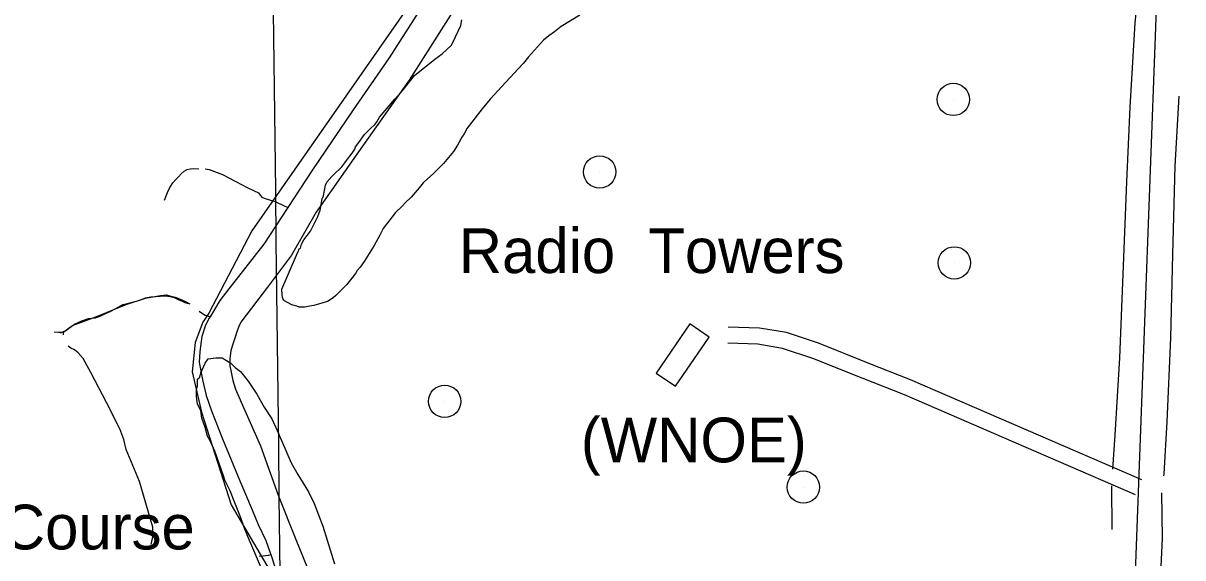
# Model space of a CAD drawing. Extents: x 3683402 to 3721514, y 487807 to 513565.
# Drawn here: x 3702904 to 3705055, y 503800 to 504792 of the extents above; entities that cross this region are included whole.
import ezdxf

# ---------------------------------------------------------------- set-up
doc = ezdxf.new("R2010")
doc.units = 0
for name, color, linetype in [('V-BLDG-IDEN', 7, 'Continuous'), ('V-BLDG-OTLN', 7, 'Continuous'), ('V-GRID-MAJR', 7, 'Continuous'), ('V-ROAD-CNTR', 7, 'Continuous'), ('V-SITE-OTLN', 7, 'Continuous'), ('V-SITE-VEGE', 7, 'Continuous'), ('V-TOPO-SHOR', 7, 'Continuous'), ('V-TOPO-TOWR', 7, 'Continuous'), ('V-TOPO-TOWR-IDEN', 7, 'Continuous')]:
    doc.layers.add(name, color=color, linetype=linetype)

msp = doc.modelspace()

# ---------------------------------------------------------------- linework, layer by layer
at = {"layer": 'V-BLDG-OTLN'}
msp.add_lwpolyline([(3704078.1542583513, 504143.23600954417), (3704113.963258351, 504118.76600954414), (3704176.3422583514, 504210.04900954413), (3704140.5332583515, 504234.51900954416)], close=True, dxfattribs=at)
at = {"layer": 'V-GRID-MAJR'}
msp.add_spline([(3703501.005, 493406.26900000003), (3703430.523, 499463.313), (3703360.001, 505523.825), (3703289.478, 511584.349), (3703289.438, 511587.804)], degree=3, dxfattribs=at)
at = {"layer": 'V-ROAD-CNTR'}
for points in [[(3704942.467076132, 503093.01878783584), (3705005.429950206, 504784.90740405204), (3705031.4178982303, 505524.300925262), (3705055.3368503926, 506203.65056656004)], [(3704979.606001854, 503945.09208368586), (3704550.2568605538, 504130.33571319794), (3704471.446018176, 504161.44665097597), (3704379.0792029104, 504198.47757691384), (3704319.675321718, 504218.15053756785), (3704269.962421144, 504226.66952053), (3704211.855537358, 504228.49351688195)], [(3704967.7220256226, 503917.546138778), (3704538.804883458, 504102.60376866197), (3704460.356040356, 504133.570706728), (3704368.771223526, 504170.28963328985), (3704312.385336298, 504188.96259594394), (3704266.9444271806, 504196.74958037), (3704210.913539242, 504198.507576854)]]:
    msp.add_lwpolyline(points, dxfattribs=at)
at = {"layer": 'V-SITE-OTLN'}
msp.add_lwpolyline([(3702769.764, 504835.581), (3702969.264, 505246.715), (3702989.315, 505258.264), (3703055.044, 505341.728), (3703303.167, 505801.821), (3703366.293, 505807.77900000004), (3703673.5130000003, 505777.268), (3703920.273, 505801.08), (3704063.844, 505784.354), (3704132.788, 505767.37), (3704147.228, 505741.585), (3704144.4760000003, 505707.134), (3704130.285, 505661.16000000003), (3703873.5870000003, 505189.555), (3703328.0670000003, 504406.969), (3703248.228, 504254.571), (3703236.802, 504237.309), (3703222.583, 504199.947), (3703217.031, 504145.395), (3703234.508, 504070.829), (3703289.636, 503898.803), (3703361.816, 503775.632)], dxfattribs=at)
at = {"layer": 'V-SITE-VEGE'}
for points in [[(3703936.319, 504807.308), (3703901.722, 504786.052), (3703889.153, 504776.504), (3703878.676, 504769.074), (3703869.255, 504760.60000000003), (3703841.032, 504729.912), (3703831.631, 504718.28), (3703822.227, 504707.702), (3703791.91, 504674.895), (3703769.954, 504651.61100000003), (3703755.3310000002, 504633.634), (3703727.1380000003, 504597.683), (3703721.94, 504587.13), (3703717.771, 504580.791), (3703712.5670000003, 504571.289), (3703709.444, 504566.009), (3703702.146, 504554.38800000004), (3703683.342, 504532.174), (3703664.517, 504513.119), (3703654.051, 504503.588), (3703645.679, 504496.17), (3703638.372, 504486.655), (3703623.7430000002, 504469.728), (3703612.231, 504459.136), (3703607.009, 504452.791), (3703594.452, 504441.13800000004), (3703571.4820000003, 504411.536), (3703565.248, 504398.87200000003), (3703554.838, 504379.86600000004), (3703536.078, 504350.289), (3703528.775, 504339.721), (3703523.5530000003, 504333.376), (3703520.429, 504328.09500000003), (3703511.029, 504316.462), (3703503.722, 504306.947), (3703483.85, 504286.83400000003), (3703478.615, 504282.592), (3703468.132, 504276.215), (3703442.921, 504268.697), (3703435.562, 504267.599), (3703426.103, 504265.436), (3703415.582, 504265.373), (3703411.361, 504267.451), (3703401.879, 504269.49700000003), (3703387.096, 504277.827), (3703384.958, 504283.076), (3703383.875, 504288.331), (3703383.811, 504298.851), (3703410.786, 504362.153), (3703413.903, 504368.485), (3703415.975, 504373.761), (3703418.072, 504374.826), (3703420.133, 504382.20300000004), (3703424.29, 504390.64900000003), (3703436.822, 504406.506), (3703450.335, 504433.95), (3703454.474, 504445.55), (3703458.5530000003, 504466.619), (3703460.626, 504471.893), (3703464.714, 504491.91000000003), (3703466.786, 504497.186), (3703476.193, 504507.766), (3703482.468, 504514.117), (3703491.887, 504522.593), (3703495.022, 504525.77), (3703500.236, 504533.16500000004), (3703503.3680000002, 504537.396), (3703513.81, 504551.13800000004), (3703519.0270000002, 504558.536), (3703520.0530000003, 504562.75), (3703526.315, 504571.207), (3703536.748, 504586.003), (3703547.207, 504596.59), (3703556.626, 504605.064), (3703559.755, 504609.293), (3703564.965, 504617.74100000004), (3703593.17, 504651.587), (3703608.852, 504668.51900000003), (3703629.737, 504694.95300000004), (3703667.433, 504725.697), (3703681.052, 504735.251), (3703697.792, 504751.13800000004), (3703700.918, 504756.417), (3703715.4560000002, 504788.075), (3703717.4960000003, 504798.61)], [(3703343.9020000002, 503784.998), (3703325.8200000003, 503826.81200000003), (3703323.805, 503832.788), (3703313.758, 503856.684), (3703307.718, 503874.608), (3703293.646, 503908.462), (3703287.613, 503924.393), (3703277.578, 503944.299), (3703275.556, 503952.268), (3703259.455, 503998.07800000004), (3703251.419, 504015.998), (3703245.406, 504025.947), (3703241.367, 504041.887), (3703235.323, 504059.813), (3703233.286, 504073.764), (3703227.262, 504085.708), (3703225.223, 504099.661), (3703225.1750000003, 504113.618), (3703227.1520000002, 504119.606), (3703227.113, 504131.571), (3703231.086, 504135.57), (3703233.054, 504143.556), (3703240.972, 504161.527), (3703246.9250000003, 504169.52), (3703260.878, 504171.56200000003), (3703272.843, 504171.601), (3703288.825, 504161.68200000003), (3703296.829, 504153.732), (3703306.825, 504145.792), (3703320.842, 504127.89), (3703336.8710000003, 504104.015), (3703350.9080000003, 504080.13300000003), (3703364.9390000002, 504058.244), (3703374.981, 504036.34500000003), (3703401.099, 503976.61100000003), (3703413.1350000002, 503954.716), (3703433.181, 503922.87700000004), (3703443.22, 503900.976), (3703459.311, 503859.15400000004), (3703467.3740000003, 503833.261), (3703481.474, 503789.438)]]:
    msp.add_lwpolyline(points, dxfattribs=at)
at = {"layer": 'V-TOPO-SHOR'}
for p, q in [((3702978.389, 504214.382), (3702978.31, 504220.292)), ((3704924.46, 503853.163), (3704923.514, 503934.02900000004))]:
    msp.add_line(p, q, dxfattribs=at)
for points in [[(3704925.4050000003, 503964.681), (3704929.865, 504027.83900000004), (3704938.223, 504171.197), (3704944.893, 504326.759), (3704951.469, 504497.987), (3704957.781, 504636.724), (3704967.215, 504792.761), (3704978.079, 504902.036), (3704981.055, 504982.465), (3704983.392, 505053.90400000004), (3704991.0330000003, 505124.451), (3704994.844, 505218.94), (3704993.8000000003, 505316.16000000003), (3705002.25, 505405.607), (3704999.917, 505449.139), (3704998.133, 505477.467), (3704995.903, 505503.72000000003), (3704990.451, 505532.689)], [(3703700.649, 504814.063), (3703619.8370000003, 504686.60500000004), (3703525.6950000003, 504553.539), (3703447.322, 504441.76900000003), (3703401.484, 504361.99100000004), (3703357.134, 504302.273), (3703307.519, 504237.452), (3703303.649, 504229.594), (3703300.468, 504221.74), (3703296.853, 504209.737), (3703293.235, 504198.424), (3703288.936, 504185.261), (3703287.187, 504169.582), (3703286.802, 504156.90400000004), (3703289.1780000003, 504144.707), (3703292.497, 504129.287), (3703297.433, 504113.186), (3703312.383, 504079.4), (3703343.919, 504008.152), (3703376.5, 503916.40400000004), (3703409.252, 503834.564), (3703452.981, 503728.131)], [(3703637.946, 504813.95), (3703582.7260000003, 504728.174), (3703515.594, 504631.272), (3703439.349, 504518.194), (3703394.713, 504450.129)], [(3705047.801, 504656.895), (3705040.748, 504526.931), (3705036.431, 504363.12), (3705032.517, 504208.756), (3705025.8510000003, 504052.762), (3705019.977, 503956.436), (3705019.543, 503952.287)], [(3703166.015, 504463.84), (3703171.2290000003, 504477.92600000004), (3703175.782, 504487.4), (3703181.2600000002, 504495.95900000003), (3703186.294, 504501.751), (3703191.791, 504507.545), (3703196.825, 504513.10500000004), (3703202.328, 504517.97500000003), (3703208.071, 504521.006), (3703213.592, 504522.19200000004), (3703220.041, 504522.689), (3703229.722, 504522.05700000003)], [(3703241.0130000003, 504522.124), (3703248.856, 504520.56), (3703273.566, 504511.489), (3703320.721, 504486.657), (3703339.9, 504477.324), (3703343.153, 504472.966), (3703346.167, 504469.759), (3703350.556, 504467.94), (3703360.7120000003, 504464.776), (3703372.257, 504460.928), (3703386.5840000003, 504454.102), (3703394.713, 504450.129)], [(3703394.713, 504450.129), (3703350.341, 504382.469), (3703285.204, 504299.169), (3703268.751, 504277.65), (3703250.235, 504247.799), (3703248.676, 504245.288), (3703241.844, 504232.351), (3703235.065, 504210.89), (3703231.545, 504183.231), (3703230.285, 504162.727), (3703236.71, 504128.449), (3703242.858, 504101.77), (3703252.703, 504073.041), (3703273.281, 504021.34500000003), (3703305.299, 503943.462), (3703328.194, 503889.245), (3703339.64, 503862.13800000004), (3703353.6380000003, 503832.282), (3703361.363, 503811.37), (3703362.963, 503806.631), (3703370.7430000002, 503783.558)], [(3702972.649, 504218.066), (3702982.7600000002, 504222.041), (3702995.142, 504231.331), (3703038.1210000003, 504247.713), (3703094.423, 504270.163), (3703130.2830000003, 504282.357), (3703144.093, 504284.511), (3703158.589, 504287.362), (3703168.95, 504288.11600000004), (3703175.87, 504286.315), (3703185.328, 504284.298), (3703193.409, 504281.12200000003), (3703204.495, 504276.121), (3703212.5840000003, 504271.56200000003)], [(3702961.0100000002, 504219.598), (3702969.196, 504219.129), (3702972.917, 504218.891), (3702977.132, 504219.401), (3702980.106, 504220.157), (3702987.2800000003, 504225.635), (3702998.91, 504233.61), (3703012.282, 504240.102), (3703024.916, 504244.36), (3703037.063, 504245.88800000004), (3703046.2290000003, 504248.89400000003), (3703052.668, 504251.893), (3703064.8030000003, 504257.387), (3703076.437, 504263.626), (3703088.322, 504270.114), (3703094.515, 504271.621), (3703111.1180000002, 504275.893), (3703120.285, 504278.652), (3703130.6890000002, 504282.65400000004), (3703140.355, 504284.669), (3703149.531, 504285.195), (3703157.464, 504285.717), (3703166.8850000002, 504286.74100000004), (3703176.312, 504285.531), (3703183.761, 504283.32300000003), (3703192.207, 504279.135), (3703198.664, 504276.43), (3703203.3850000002, 504274.212), (3703210.086, 504272.25)], [(3703230.173, 504258.07800000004), (3703236.19, 504253.507), (3703241.502, 504250.772), (3703250.235, 504247.799)], [(3703141.048, 503824.909), (3703144.861, 503841.748), (3703143.847, 503857.405), (3703119.153, 503942.25800000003), (3703094.841, 504001.541), (3703090.3540000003, 504019.713), (3703082.862, 504039.71), (3703058.153, 504088.626), (3703028.7970000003, 504143.965), (3703015.049, 504170.37200000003), (3703005.542, 504180.911), (3702998.597, 504186.4), (3702992.127, 504189.58400000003), (3702986.811, 504193.009)], [(3705015.812, 503921.167), (3705016.7800000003, 503836.401), (3705011.873, 503732.708), (3705007.271, 503655.05), (3705006.184, 503567.277), (3705000.8370000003, 503498.597), (3704999.444, 503385.023), (3704992.952, 503238.245), (3704991.586, 503120.063), (3704989.548, 502999.113), (3704988.381, 502847.759), (3704986.085, 502731.183), (3704975.265, 502614.558), (3704967.276, 502486.889), (3704965.463, 502404.871), (3704960.055, 502231.379), (3704959.768, 502201.892), (3704960.022, 502198.205)], [(3703341.528, 503803.344), (3703348.281, 503804.153), (3703353.497, 503804.642), (3703359.02, 503805.599), (3703362.963, 503806.631)]]:
    msp.add_lwpolyline(points, dxfattribs=at)
at = {"layer": 'V-TOPO-TOWR'}
for p, q in [((3704629.519, 504650.748), (3704629.519, 504650.748)), ((3703973.216, 504516.34), (3703973.216, 504516.34)), ((3704631.315, 504347.674), (3704631.315, 504347.674)), ((3703685.666, 504090.711), (3703685.666, 504090.711)), ((3704351.305, 503931.653), (3704351.305, 503931.653))]:
    msp.add_line(p, q, dxfattribs=at)
for centre in [(3704629.519, 504650.748), (3703973.216, 504516.34), (3704631.315, 504347.674), (3703685.666, 504090.711), (3704351.305, 503931.653)]:
    msp.add_circle(centre, 30.000000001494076, dxfattribs=at)

# ---------------------------------------------------------------- texts
at = {"layer": 'V-BLDG-IDEN'}
msp.add_text('Golf Course', height=82.99983200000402, dxfattribs=at).set_placement((3702629.7517015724, 503816.012341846))
at = {"layer": 'V-TOPO-TOWR-IDEN'}
for s, p in [('Radio  Towers', (3703711.977537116, 504328.70831645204)), ('(WNOE)', (3703938.3293826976, 503977.53713039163))]:
    msp.add_text(s, height=82.99983200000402, dxfattribs=at).set_placement(p)

doc.saveas('drawing.dxf')
